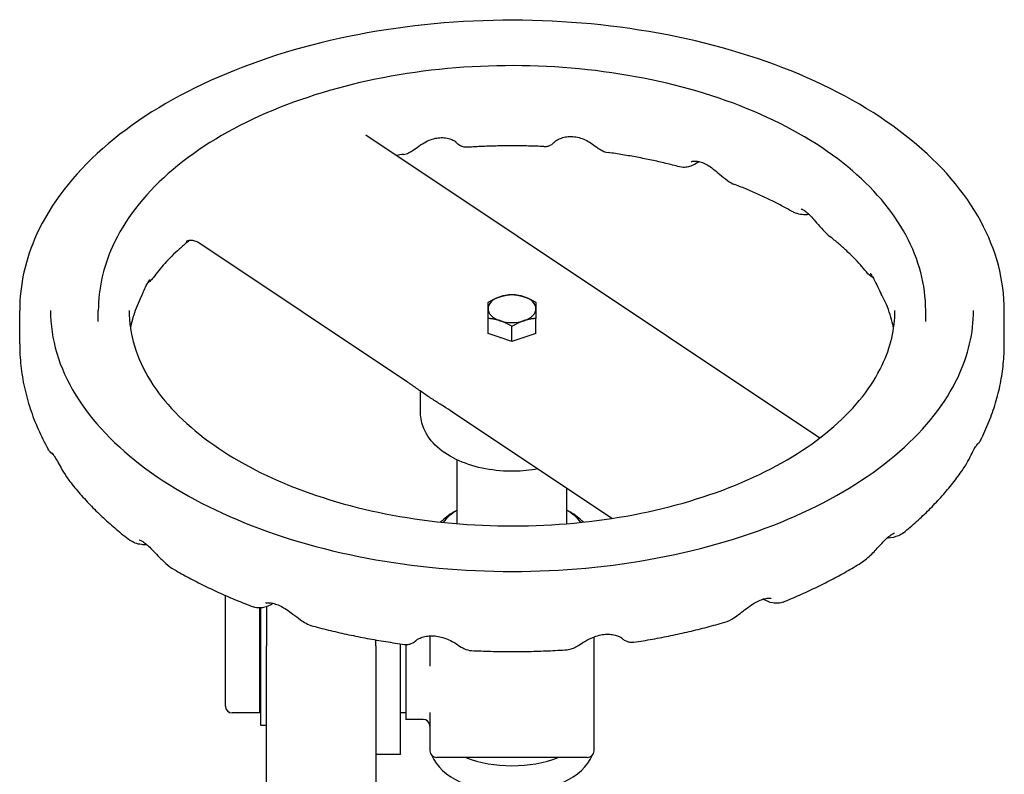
# Model space of a CAD drawing. Header units: inches. Extents: x 36 to 1719, y -84 to 1122.
# Tile 367 of 550: x 1048 to 1057, y 250 to 257. Entities that reach past the tile are written whole.
import ezdxf

# ---------------------------------------------------------------- set-up
doc = ezdxf.new("R2010")
doc.units = ezdxf.units.IN
doc.header["$LTSCALE"] = 48
doc.header["$MEASUREMENT"] = 0
doc.layers.add('Visible (ANSI)', color=7, linetype='Continuous', lineweight=30)

msp = doc.modelspace()

# ---------------------------------------------------------------- linework, layer by layer
at = {"layer": 'Visible (ANSI)'}
for p, q in [((1055.51578, 253.05688), (1051.36563, 255.82435)), ((1051.739, 253.57381), (1049.83108, 254.84608)), ((1048.20268, 253.91623), (1048.20268, 254.22234)), ((1048.92143, 254.1203), (1048.92143, 254.22234)), ((1056.48393, 254.1203), (1056.48393, 254.22234)), ((1057.20268, 253.91623), (1057.20268, 254.22234)), ((1052.48368, 254.012), (1052.48368, 254.1495)), ((1052.70268, 253.93896), (1052.70268, 254.07646)), ((1052.92168, 254.012), (1052.92168, 254.1495)), ((1052.59318, 253.97548), (1052.48368, 254.012)), ((1052.92168, 254.012), (1052.81218, 253.97548)), ((1052.70268, 253.93896), (1052.59318, 253.97548)), ((1052.81218, 253.97548), (1052.70268, 253.93896)), ((1051.86668, 253.28914), (1051.86668, 253.48512)), ((1053.6157, 252.32236), (1052.15769, 253.29462)), ((1052.20268, 252.27384), (1052.20268, 252.85655)), ((1053.20268, 252.27384), (1053.20268, 252.59777)), ((1052.20268, 252.39873), (1052.17274, 252.38146)), ((1053.20268, 252.39873), (1053.23262, 252.38146)), ((1050.08268, 250.60761), (1050.08268, 251.61826)), ((1050.39518, 251.50427), (1050.39518, 250.54511)), ((1050.4065, 250.42912), (1050.4065, 251.50474)), ((1050.45768, 251.5155), (1050.45768, 251.15861)), ((1051.45768, 251.15861), (1051.45768, 251.21226)), ((1051.95268, 251.24928), (1051.95268, 250.97367)), ((1053.45268, 250.20028), (1053.45268, 251.24019)), ((1050.45768, 249.62782), (1050.45768, 251.15861)), ((1051.45768, 251.15861), (1051.45768, 249.62782)), ((1051.68468, 250.16611), (1051.68468, 251.17645)), ((1051.73268, 251.1705), (1051.73268, 250.48611)), ((1050.4065, 250.59611), (1050.39518, 250.59611)), ((1050.39518, 250.54511), (1050.14518, 250.54511)), ((1051.73268, 250.54511), (1051.68468, 250.54511)), ((1051.89018, 250.48611), (1051.73268, 250.48611)), ((1051.95268, 250.5493), (1051.95268, 250.20028)), ((1050.45768, 250.42912), (1050.4065, 250.42912)), ((1051.68468, 250.16611), (1051.45768, 250.16611)), ((1053.39018, 250.13778), (1052.01518, 250.13778))]:
    msp.add_line(p, q, dxfattribs=at)
for centre, start, end in [((1050.14518, 250.60761), 180, 270), ((1051.89018, 250.42361), 0, 90), ((1052.01518, 250.20028), 180, 270), ((1053.39018, 250.20028), 270, 0)]:
    msp.add_arc(centre, 0.0625, start, end, dxfattribs=at)
for centre, major_axis, start_param, end_param in [((1052.70268, 254.2385), (-0.219, 0), 5.2359878, 6.2831853), ((1052.70268, 254.2385), (-0.219, 0), 4.1887902, 5.2359878), ((1052.70268, 254.2385), (0.219, 0), 0, 1.0471976), ((1052.70268, 254.2385), (-0.219, 0), 0, 1.0471976), ((1052.70268, 254.2385), (0.219, 0), 5.2359878, 6.2831853), ((1052.70268, 254.2385), (0.219, 0), 4.1887902, 5.2359878), ((1052.70268, 254.08503), (-0.219, 0), 1.0405641, 1.053831), ((1052.70268, 254.08503), (-0.219, 0), 2.0877616, 2.1010286), ((1052.70268, 252.0749), (-0.75, 0), 5.497051, 5.7680095), ((1052.70268, 252.12592), (0.6875, 0), 2.3851363, 2.7270547), ((1052.70268, 252.12592), (0.6875, 0), 0.414538, 0.7564564), ((1052.70268, 252.0749), (-0.75, 0), 3.6567685, 3.9277269), ((1052.70268, 250.25048), (0.75, 0), 3.360109, 6.0646689), ((1052.70268, 250.49537), (0.75, 0), 4.1125111, 5.3122669)]:
    msp.add_ellipse(centre, major_axis=major_axis, ratio=0.5776334, start_param=start_param, end_param=end_param, dxfattribs=at)
for points, knots in [([(1057.20268, 254.22234), (1057.20268, 254.49982), (1057.12879, 254.77672), (1056.84171, 255.30639), (1056.62432, 255.55828), (1056.06435, 256.01374), (1055.71801, 256.21574), (1054.93511, 256.54516), (1054.49836, 256.67228), (1053.58008, 256.83924), (1053.09882, 256.87925), (1052.13944, 256.86881), (1051.66149, 256.81845), (1050.75569, 256.63199), (1050.32804, 256.49585), (1049.56543, 256.14956), (1049.23072, 255.93933), (1048.6911, 255.46349), (1048.48549, 255.19787), (1048.25541, 254.69162), (1048.20268, 254.45712), (1048.20268, 254.22234)], [2.4277517, 2.4277517, 2.4277517, 2.4277517, 2.7311665, 2.7311665, 3.0452784, 3.0452784, 3.368996, 3.368996, 3.6935866, 3.6935866, 4.0173887, 4.0173887, 4.34088, 4.34088, 4.66476, 4.66476, 4.9894188, 4.9894188, 5.3126207, 5.3126207, 5.5693443, 5.5693443, 5.5693443, 5.5693443]), ([(1056.48393, 254.22234), (1056.48393, 254.45557), (1056.42236, 254.68826), (1056.18331, 255.13384), (1056.00181, 255.34586), (1055.53352, 255.73018), (1055.24294, 255.90092), (1054.58572, 256.17956), (1054.21885, 256.28716), (1053.44745, 256.42877), (1053.04315, 256.46293), (1052.23703, 256.45508), (1051.83534, 256.41316), (1051.07362, 256.25701), (1050.71377, 256.14274), (1050.07142, 255.8514), (1049.78916, 255.67423), (1049.33379, 255.27239), (1049.15996, 255.04771), (1048.96591, 254.6192), (1048.92143, 254.4209), (1048.92143, 254.22234)], [2.4277517, 2.4277517, 2.4277517, 2.4277517, 2.7282615, 2.7282615, 3.0410439, 3.0410439, 3.3653695, 3.3653695, 3.6908518, 3.6908518, 4.0153991, 4.0153991, 4.3395697, 4.3395697, 4.6641998, 4.6641998, 4.9897515, 4.9897515, 5.313509, 5.313509, 5.5693443, 5.5693443, 5.5693443, 5.5693443]), ([(1051.71194, 255.64888), (1051.7296, 255.65171), (1051.74363, 255.65686), (1051.77406, 255.67048), (1051.78702, 255.67912), (1051.81756, 255.69995), (1051.83404, 255.71246), (1051.8721, 255.73887), (1051.89391, 255.7527), (1051.93494, 255.77374), (1051.95419, 255.78185), (1051.99191, 255.79381), (1052.01051, 255.79783), (1052.04728, 255.8021), (1052.06549, 255.80228), (1052.10076, 255.79908), (1052.11784, 255.79555), (1052.14775, 255.78633), (1052.16077, 255.78063), (1052.17975, 255.77041), (1052.18625, 255.76584), (1052.19144, 255.76175), (1052.19243, 255.76075), (1052.19243, 255.76076)], [4.3288917, 4.3288917, 4.3288917, 4.3288917, 4.4236797, 4.4236797, 4.5793711, 4.5793711, 4.8073781, 4.8073781, 5.0636286, 5.0636286, 5.2742092, 5.2742092, 5.4800258, 5.4800258, 5.6889068, 5.6889068, 5.9041929, 5.9041929, 6.1135811, 6.1135811, 6.3034384, 6.3034384, 6.4031848, 6.4031848, 6.4031848, 6.4031848]), ([(1053.09305, 255.76382), (1053.09308, 255.76386), (1053.09434, 255.76515), (1053.10162, 255.77105), (1053.10898, 255.7764), (1053.12885, 255.78753), (1053.14122, 255.79332), (1053.1698, 255.80332), (1053.18626, 255.80747), (1053.22161, 255.81243), (1053.2403, 255.81313), (1053.27799, 255.81047), (1053.29703, 255.80718), (1053.33482, 255.79678), (1053.35363, 255.78969), (1053.39032, 255.77245), (1053.40822, 255.76224), (1053.44337, 255.73979), (1053.46009, 255.72764), (1053.48851, 255.70729), (1053.49997, 255.69898), (1053.53006, 255.68132), (1053.54903, 255.67032), (1053.58129, 255.66577)], [8.0026988, 8.0026988, 8.0026988, 8.0026988, 8.1562831, 8.1562831, 8.3616862, 8.3616862, 8.5576567, 8.5576567, 8.7656913, 8.7656913, 8.9794074, 8.9794074, 9.1894459, 9.1894459, 9.3966156, 9.3966156, 9.6066086, 9.6066086, 9.8356015, 9.8356015, 9.9994446, 9.9994446, 10.1632876, 10.1632876, 10.1632876, 10.1632876]), ([(1052.29685, 255.7139), (1052.28355, 255.71306), (1052.27307, 255.71436), (1052.25183, 255.71855), (1052.24359, 255.72192), (1052.22674, 255.72954), (1052.22114, 255.73339), (1052.21083, 255.74062), (1052.20735, 255.74364), (1052.20049, 255.74979), (1052.19785, 255.75252), (1052.19187, 255.75895), (1052.18913, 255.76224), (1052.18668, 255.76539)], [6.6563792, 6.6563792, 6.6563792, 6.6563792, 6.66327992, 6.66327992, 6.67387364, 6.67387364, 6.69121961, 6.69121961, 6.71399198, 6.71399198, 6.74519897, 6.74519897, 6.79501325, 6.79501325, 6.79501325, 6.79501325]), ([(1052.99248, 255.72021), (1052.94618, 255.72231), (1052.89981, 255.7239), (1052.80697, 255.72608), (1052.76052, 255.72667), (1052.6676, 255.72683), (1052.62113, 255.72641), (1052.52827, 255.72456), (1052.48188, 255.72313), (1052.38924, 255.71927), (1052.34299, 255.71684), (1052.29685, 255.7139)], [3.92036839, 3.92036839, 3.92036839, 3.92036839, 3.95792579, 3.95792579, 3.99548318, 3.99548318, 4.03304058, 4.03304058, 4.07059798, 4.07059798, 4.10815537, 4.10815537, 4.10815537, 4.10815537]), ([(1052.99248, 255.72021), (1053.0058, 255.71961), (1053.01623, 255.72112), (1053.03754, 255.72572), (1053.0456, 255.72925), (1053.06376, 255.73787), (1053.06881, 255.74187), (1053.08294, 255.7524), (1053.08472, 255.75488), (1053.08965, 255.75984), (1053.09067, 255.76104), (1053.09213, 255.76268), (1053.09254, 255.76315), (1053.09322, 255.76395), (1053.09347, 255.76424), (1053.09396, 255.76481), (1053.09412, 255.76501), (1053.09444, 255.76539), (1053.09449, 255.76545), (1053.09448, 255.76544)], [7.831306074, 7.831306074, 7.831306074, 7.831306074, 7.831937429, 7.831937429, 7.83293167, 7.83293167, 7.83487589, 7.83487589, 7.839793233, 7.839793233, 7.846488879, 7.846488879, 7.851316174, 7.851316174, 7.856841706, 7.856841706, 7.865114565, 7.865114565, 7.879921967, 7.879921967, 7.879921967, 7.879921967]), ([(1054.23415, 255.5352), (1054.19243, 255.54618), (1054.1503, 255.55673), (1054.06525, 255.57692), (1054.02235, 255.58656), (1053.93583, 255.60494), (1053.89222, 255.61366), (1053.80438, 255.63018), (1053.76014, 255.63797), (1053.67112, 255.65259), (1053.62632, 255.65942), (1053.58129, 255.66577)], [3.57094971, 3.57094971, 3.57094971, 3.57094971, 3.60859289, 3.60859289, 3.64623607, 3.64623607, 3.68387925, 3.68387925, 3.72152244, 3.72152244, 3.75916562, 3.75916562, 3.75916562, 3.75916562]), ([(1054.41339, 255.5831), (1054.40599, 255.57752), (1054.39841, 255.57226), (1054.3737, 255.55674), (1054.3561, 255.5479), (1054.32324, 255.53656), (1054.30878, 255.53289), (1054.27585, 255.5294), (1054.2573, 255.52911), (1054.23415, 255.5352)], [7.24079683, 7.24079683, 7.24079683, 7.24079683, 7.31513084, 7.31513084, 7.47700907, 7.47700907, 7.59124799, 7.59124799, 7.70548691, 7.70548691, 7.70548691, 7.70548691]), ([(1054.34077, 255.58344), (1054.34077, 255.58343), (1054.34232, 255.58413), (1054.34889, 255.586), (1054.35525, 255.58728), (1054.37288, 255.58857), (1054.38502, 255.58821), (1054.4125, 255.58385), (1054.42785, 255.57975), (1054.45939, 255.56748), (1054.47547, 255.55958), (1054.50856, 255.5399), (1054.52545, 255.52824), (1054.56117, 255.50096), (1054.57995, 255.48518), (1054.62244, 255.44911), (1054.64623, 255.42848), (1054.69308, 255.39565), (1054.71515, 255.38236), (1054.74084, 255.37248)], [8.2213569, 8.2213569, 8.2213569, 8.2213569, 8.3288523, 8.3288523, 8.4875755, 8.4875755, 8.688679, 8.688679, 8.8975218, 8.8975218, 9.0927679, 9.0927679, 9.2853248, 9.2853248, 9.4912971, 9.4912971, 9.7419994, 9.7419994, 9.9253135, 9.9253135, 9.9253135, 9.9253135]), ([(1055.26397, 255.12684), (1055.23249, 255.14477), (1055.2003, 255.16243), (1055.1345, 255.19716), (1055.1009, 255.21422), (1055.03235, 255.24772), (1054.99741, 255.26415), (1054.92623, 255.29632), (1054.89, 255.31206), (1054.81632, 255.34283), (1054.77887, 255.35784), (1054.74084, 255.37248)], [3.22007072, 3.22007072, 3.22007072, 3.22007072, 3.25822998, 3.25822998, 3.29638923, 3.29638923, 3.33454849, 3.33454849, 3.37270774, 3.37270774, 3.410867, 3.410867, 3.410867, 3.410867]), ([(1055.41949, 255.0989), (1055.41885, 255.09884), (1055.41821, 255.09878), (1055.37563, 255.09505), (1055.3356, 255.09781), (1055.28468, 255.11634), (1055.27441, 255.12089), (1055.26397, 255.12684)], [10.96153219, 10.96153219, 10.96153219, 10.96153219, 10.96615756, 10.96615756, 11.26912277, 11.26912277, 11.34498831, 11.34498831, 11.34498831, 11.34498831]), ([(1055.34485, 255.14967), (1055.34485, 255.14967), (1055.34492, 255.14967), (1055.34587, 255.14951), (1055.34918, 255.14878), (1055.35955, 255.14463), (1055.36726, 255.14076), (1055.38517, 255.12897), (1055.39536, 255.12113), (1055.41758, 255.10117), (1055.42958, 255.08909), (1055.45623, 255.05995), (1055.47087, 255.04271), (1055.50495, 255.00227), (1055.52445, 254.97891), (1055.56539, 254.9354), (1055.58605, 254.91547), (1055.60918, 254.89744)], [4.9294257, 4.9294257, 4.9294257, 4.9294257, 4.952537, 4.952537, 5.1022991, 5.1022991, 5.2791683, 5.2791683, 5.4530402, 5.4530402, 5.6263769, 5.6263769, 5.8134624, 5.8134624, 6.0285853, 6.0285853, 6.2133455, 6.2133455, 6.2133455, 6.2133455]), ([(1055.94237, 254.57427), (1055.92495, 254.596), (1055.90658, 254.61776), (1055.8679, 254.66127), (1055.8476, 254.68301), (1055.80508, 254.72639), (1055.78285, 254.74803), (1055.73648, 254.79113), (1055.71234, 254.81258), (1055.66217, 254.85523), (1055.63614, 254.87642), (1055.60918, 254.89744)], [2.86135321, 2.86135321, 2.86135321, 2.86135321, 2.90216921, 2.90216921, 2.94298522, 2.94298522, 2.98380123, 2.98380123, 3.02461724, 3.02461724, 3.06543324, 3.06543324, 3.06543324, 3.06543324]), ([(1049.73689, 254.8497), (1049.71099, 254.82816), (1049.68606, 254.80646), (1049.63815, 254.76287), (1049.61518, 254.74097), (1049.57122, 254.69705), (1049.55023, 254.67502), (1049.51022, 254.63094), (1049.4912, 254.60888), (1049.45514, 254.5648), (1049.4381, 254.54279), (1049.42202, 254.52083)], [4.96238448, 4.96238448, 4.96238448, 4.96238448, 5.00375693, 5.00375693, 5.04512937, 5.04512937, 5.08650182, 5.08650182, 5.12787427, 5.12787427, 5.16924672, 5.16924672, 5.16924672, 5.16924672]), ([(1049.72463, 254.85496), (1049.72464, 254.85496), (1049.72502, 254.85518), (1049.72722, 254.85634), (1049.72972, 254.85763), (1049.73807, 254.86068), (1049.74346, 254.86239), (1049.75891, 254.86499), (1049.76935, 254.86582), (1049.79417, 254.86284), (1049.80846, 254.85872), (1049.82466, 254.85013), (1049.82795, 254.84817), (1049.83108, 254.84608)], [0.28509474, 0.28509474, 0.28509474, 0.28509474, 0.32623679, 0.32623679, 0.38971802, 0.38971802, 0.44478394, 0.44478394, 0.50252627, 0.50252627, 0.56020239, 0.56020239, 0.57552704, 0.57552704, 0.57552704, 0.57552704]), ([(1049.73689, 254.8497), (1049.74187, 254.85384), (1049.74673, 254.85807), (1049.75209, 254.86291), (1049.7527, 254.86346), (1049.75331, 254.86402)], [9.769523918, 9.769523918, 9.769523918, 9.769523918, 9.810216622, 9.810216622, 9.815467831, 9.815467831, 9.815467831, 9.815467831]), ([(1049.42202, 254.52083), (1049.4117, 254.50674), (1049.40166, 254.49698), (1049.38462, 254.4825), (1049.37818, 254.47752), (1049.37146, 254.47279)], [9.60392563, 9.60392563, 9.60392563, 9.60392563, 9.7236337, 9.7236337, 9.79155707, 9.79155707, 9.79155707, 9.79155707]), ([(1055.97774, 254.56013), (1055.97773, 254.56013), (1055.97842, 254.55947), (1055.98156, 254.55588), (1055.98499, 254.55153), (1055.99389, 254.53823), (1055.99955, 254.52878), (1056.0127, 254.50444), (1056.02029, 254.48916), (1056.0382, 254.45193), (1056.0487, 254.42948), (1056.06634, 254.39453), (1056.07195, 254.38374), (1056.07796, 254.37277)], [8.60858715, 8.60858715, 8.60858715, 8.60858715, 8.68680875, 8.68680875, 8.82941731, 8.82941731, 8.98865714, 8.98865714, 9.16038522, 9.16038522, 9.35312481, 9.35312481, 9.43542388, 9.43542388, 9.43542388, 9.43542388]), ([(1049.30474, 254.32926), (1049.3187, 254.3575), (1049.33028, 254.384), (1049.34976, 254.42789), (1049.35804, 254.4462), (1049.37174, 254.47373), (1049.37736, 254.48379), (1049.38605, 254.49762), (1049.3893, 254.5018), (1049.39088, 254.50365), (1049.39109, 254.50385), (1049.39111, 254.50386)], [8.32807884, 8.32807884, 8.32807884, 8.32807884, 8.54105045, 8.54105045, 8.73891849, 8.73891849, 8.91145095, 8.91145095, 9.0710623, 9.0710623, 9.11267583, 9.11267583, 9.11267583, 9.11267583]), ([(1056.19042, 254.05935), (1056.18842, 254.07098), (1056.18618, 254.08264), (1056.17729, 254.12438), (1056.16921, 254.15468), (1056.14952, 254.2159), (1056.13789, 254.24682), (1056.11083, 254.30933), (1056.0954, 254.34091), (1056.07796, 254.37277)], [2.52639869, 2.52639869, 2.52639869, 2.52639869, 2.55026086, 2.55026086, 2.61151545, 2.61151545, 2.67277004, 2.67277004, 2.73402463, 2.73402463, 2.73402463, 2.73402463]), ([(1049.30474, 254.32926), (1049.29054, 254.30055), (1049.27796, 254.2721), (1049.25587, 254.21574), (1049.24636, 254.18783), (1049.23022, 254.13251), (1049.2236, 254.1051), (1049.21713, 254.0717), (1049.216, 254.06552), (1049.21495, 254.05935)], [5.29107319, 5.29107319, 5.29107319, 5.29107319, 5.34672742, 5.34672742, 5.40238165, 5.40238165, 5.45803588, 5.45803588, 5.47069733, 5.47069733, 5.47069733, 5.47069733]), ([(1048.48393, 254.22234), (1048.48393, 253.96218), (1048.56069, 253.70119), (1048.86127, 253.21102), (1049.07817, 252.98171), (1049.62737, 252.57641), (1049.9562, 252.39942), (1050.69643, 252.1123), (1051.10763, 252.00217), (1051.97155, 251.86081), (1052.42423, 251.8298), (1053.32417, 251.85067), (1053.77128, 251.90262), (1054.61316, 252.08375), (1055.00785, 252.2128), (1055.70403, 252.53305), (1056.00557, 252.72403), (1056.48753, 253.14603), (1056.66728, 253.3768), (1056.87429, 253.81388), (1056.92143, 254.01825), (1056.92143, 254.22234)], [5.5693443, 5.5693443, 5.5693443, 5.5693443, 5.9097684, 5.9097684, 6.2334565, 6.2334565, 6.5487919, 6.5487919, 6.8641079, 6.8641079, 7.1802621, 7.1802621, 7.4966822, 7.4966822, 7.8126605, 7.8126605, 8.1277671, 8.1277671, 8.4438909, 8.4438909, 8.710937, 8.710937, 8.710937, 8.710937]), ([(1049.20268, 254.22234), (1049.20268, 254.00641), (1049.26714, 253.78961), (1049.51982, 253.38349), (1049.70077, 253.19413), (1050.15819, 252.85998), (1050.4313, 252.71424), (1051.04588, 252.47787), (1051.38722, 252.38727), (1052.10429, 252.27129), (1052.48, 252.24612), (1053.22668, 252.26441), (1053.59752, 252.30792), (1054.29531, 252.45875), (1054.6222, 252.56595), (1055.1981, 252.83126), (1055.44719, 252.98917), (1055.84489, 253.33718), (1055.99286, 253.52703), (1056.16381, 253.88638), (1056.20268, 254.05451), (1056.20268, 254.22234)], [5.5693443, 5.5693443, 5.5693443, 5.5693443, 5.9143593, 5.9143593, 6.2384138, 6.2384138, 6.5527334, 6.5527334, 6.867117, 6.867117, 7.182507, 7.182507, 7.4982095, 7.4982095, 7.813376, 7.813376, 8.1274878, 8.1274878, 8.4427645, 8.4427645, 8.710937, 8.710937, 8.710937, 8.710937]), ([(1048.20268, 253.91623), (1048.20268, 253.84958), (1048.20632, 253.78294), (1048.22079, 253.65033), (1048.23162, 253.58438), (1048.26024, 253.45378), (1048.27802, 253.38913), (1048.3202, 253.26167), (1048.34459, 253.19885), (1048.39956, 253.07542), (1048.43014, 253.0148), (1048.46361, 252.95542)], [5.56934434, 5.56934434, 5.56934434, 5.56934434, 5.63229496, 5.63229496, 5.69524559, 5.69524559, 5.75819622, 5.75819622, 5.82114685, 5.82114685, 5.88409748, 5.88409748, 5.88409748, 5.88409748]), ([(1056.98544, 253.03686), (1057.01346, 253.09186), (1057.03901, 253.14783), (1057.08487, 253.26148), (1057.10518, 253.31917), (1057.14025, 253.43595), (1057.155, 253.49504), (1057.17873, 253.61422), (1057.1877, 253.67431), (1057.19967, 253.79501), (1057.20268, 253.85562), (1057.20268, 253.91623)], [2.14151368, 2.14151368, 2.14151368, 2.14151368, 2.19876128, 2.19876128, 2.25600888, 2.25600888, 2.31325648, 2.31325648, 2.37050408, 2.37050408, 2.42775168, 2.42775168, 2.42775168, 2.42775168]), ([(1052.15769, 253.29462), (1052.13146, 253.3121), (1052.10439, 253.32923), (1052.04884, 253.36427), (1052.02035, 253.3822), (1051.96284, 253.41947), (1051.93384, 253.43881), (1051.87641, 253.47818), (1051.84799, 253.4982), (1051.7924, 253.53728), (1051.76522, 253.55633), (1051.739, 253.57381)], [0, 0, 0, 0, 0.3249255, 0.3249255, 0.649851, 0.649851, 0.9747765, 0.9747765, 1.2997021, 1.2997021, 1.6246276, 1.6246276, 1.6246276, 1.6246276]), ([(1052.93795, 252.77431), (1052.86859, 252.76173), (1052.79681, 252.7548), (1052.63589, 252.75218), (1052.54667, 252.75951), (1052.37541, 252.79145), (1052.29343, 252.81612), (1052.14398, 252.88239), (1052.07655, 252.92411), (1051.96706, 253.0227), (1051.92383, 253.07924), (1051.87734, 253.18916), (1051.86668, 253.23906), (1051.86668, 253.28914)], [5.1220326, 5.1220326, 5.1220326, 5.1220326, 5.3980114, 5.3980114, 5.7386054, 5.7386054, 6.0809202, 6.0809202, 6.4266522, 6.4266522, 6.7574126, 6.7574126, 6.9970263, 6.9970263, 6.9970263, 6.9970263]), ([(1056.81111, 252.74988), (1056.834, 252.78211), (1056.85305, 252.81484), (1056.88425, 252.87203), (1056.89714, 252.89743), (1056.91829, 252.93802), (1056.92705, 252.95431), (1056.94145, 252.97923), (1056.94732, 252.9884), (1056.95521, 252.99967), (1056.9578, 253.00268), (1056.95775, 253.00265)], [4.7513633, 4.7513633, 4.7513633, 4.7513633, 4.9969174, 4.9969174, 5.2236166, 5.2236166, 5.4234976, 5.4234976, 5.6100287, 5.6100287, 5.7716653, 5.7716653, 5.7716653, 5.7716653]), ([(1056.98544, 253.03686), (1056.98197, 253.03006), (1056.97924, 253.02591), (1056.97358, 253.01761), (1056.97097, 253.01434), (1056.96338, 253.00524), (1056.95913, 253.00096), (1056.95327, 252.9954), (1056.95184, 252.99408), (1056.95039, 252.99277)], [6.03793881, 6.03793881, 6.03793881, 6.03793881, 6.06196273, 6.06196273, 6.09555635, 6.09555635, 6.16796004, 6.16796004, 6.19073775, 6.19073775, 6.19073775, 6.19073775]), ([(1048.51111, 252.90328), (1048.50583, 252.90732), (1048.50082, 252.91149), (1048.49114, 252.92027), (1048.48645, 252.92487), (1048.47632, 252.93635), (1048.47094, 252.94242), (1048.46361, 252.95542)], [8.02894633, 8.02894633, 8.02894633, 8.02894633, 8.09714492, 8.09714492, 8.16440654, 8.16440654, 8.23166816, 8.23166816, 8.23166816, 8.23166816]), ([(1048.49753, 252.92075), (1048.49754, 252.92075), (1048.49769, 252.9206), (1048.49895, 252.91925), (1048.50156, 252.91626), (1048.50943, 252.90587), (1048.5152, 252.89755), (1048.5292, 252.87535), (1048.53761, 252.86105), (1048.55711, 252.82652), (1048.56848, 252.80572), (1048.59553, 252.75797), (1048.61182, 252.73016), (1048.63991, 252.68842), (1048.64969, 252.67474), (1048.66029, 252.66114)], [8.5599843, 8.5599843, 8.5599843, 8.5599843, 8.5950048, 8.5950048, 8.7293072, 8.7293072, 8.8977264, 8.8977264, 9.0799583, 9.0799583, 9.2761576, 9.2761576, 9.4955875, 9.4955875, 9.6017569, 9.6017569, 9.6017569, 9.6017569]), ([(1056.28091, 252.19169), (1056.32215, 252.22528), (1056.36231, 252.25959), (1056.44034, 252.32969), (1056.47821, 252.36547), (1056.55157, 252.43848), (1056.58705, 252.47571), (1056.65552, 252.5516), (1056.68849, 252.59027), (1056.75181, 252.66902), (1056.78216, 252.7091), (1056.81111, 252.74988)], [1.81076969, 1.81076969, 1.81076969, 1.81076969, 1.85631415, 1.85631415, 1.90185861, 1.90185861, 1.94740306, 1.94740306, 1.99294752, 1.99294752, 2.03849198, 2.03849198, 2.03849198, 2.03849198]), ([(1048.66029, 252.66114), (1048.69086, 252.62187), (1048.72275, 252.5833), (1048.78899, 252.50754), (1048.82335, 252.47036), (1048.89444, 252.39741), (1048.93116, 252.36165), (1049.00687, 252.29153), (1049.04585, 252.25719), (1049.12596, 252.18993), (1049.1671, 252.15702), (1049.20926, 252.12482)], [5.99206374, 5.99206374, 5.99206374, 5.99206374, 6.03705234, 6.03705234, 6.08204094, 6.08204094, 6.12702954, 6.12702954, 6.17201814, 6.17201814, 6.21700674, 6.21700674, 6.21700674, 6.21700674]), ([(1055.89122, 251.91528), (1055.92898, 251.93867), (1055.96152, 251.96742), (1056.01935, 252.02487), (1056.04495, 252.0536), (1056.08675, 252.09885), (1056.10371, 252.11665), (1056.13305, 252.14483), (1056.14573, 252.15587), (1056.16749, 252.17267), (1056.17676, 252.17875), (1056.191, 252.18674), (1056.19622, 252.18886), (1056.19912, 252.18983), (1056.19953, 252.18992), (1056.19954, 252.18991)], [6.1123791, 6.1123791, 6.1123791, 6.1123791, 6.3971192, 6.3971192, 6.6746128, 6.6746128, 6.8869675, 6.8869675, 7.072429, 7.072429, 7.2455943, 7.2455943, 7.4090655, 7.4090655, 7.4608776, 7.4608776, 7.4608776, 7.4608776]), ([(1056.28091, 252.19169), (1056.26523, 252.17892), (1056.25008, 252.17072), (1056.20505, 252.15133), (1056.17429, 252.14503), (1056.13802, 252.14273), (1056.13445, 252.14256), (1056.13086, 252.14245)], [8.05521044, 8.05521044, 8.05521044, 8.05521044, 8.18266529, 8.18266529, 8.43002999, 8.43002999, 8.4568705, 8.4568705, 8.4568705, 8.4568705]), ([(1049.36621, 252.08099), (1049.35388, 252.0807), (1049.3417, 252.08108), (1049.29083, 252.08556), (1049.25535, 252.09346), (1049.21496, 252.12062), (1049.21212, 252.12264), (1049.20926, 252.12482)], [7.46534789, 7.46534789, 7.46534789, 7.46534789, 7.5567701, 7.5567701, 7.85316418, 7.85316418, 7.87541636, 7.87541636, 7.87541636, 7.87541636]), ([(1049.29423, 252.12698), (1049.29422, 252.12698), (1049.29496, 252.12684), (1049.29876, 252.12567), (1049.30346, 252.12391), (1049.3165, 252.1174), (1049.32525, 252.11226), (1049.34564, 252.09804), (1049.35742, 252.08875), (1049.38348, 252.06585), (1049.39786, 252.05204), (1049.42988, 252.01962), (1049.44757, 252.0008), (1049.48887, 251.9577), (1049.5126, 251.93341), (1049.5621, 251.89011), (1049.58693, 251.87109), (1049.61469, 251.85496)], [8.4718663, 8.4718663, 8.4718663, 8.4718663, 8.542349, 8.542349, 8.6846664, 8.6846664, 8.8486996, 8.8486996, 9.0218575, 9.0218575, 9.2040558, 9.2040558, 9.4047825, 9.4047825, 9.6421277, 9.6421277, 9.8481748, 9.8481748, 9.8481748, 9.8481748]), ([(1055.18054, 251.55844), (1055.23136, 251.57895), (1055.28155, 251.60012), (1055.38061, 251.64379), (1055.42948, 251.66629), (1055.52581, 251.71258), (1055.57327, 251.73639), (1055.66673, 251.78529), (1055.71272, 251.81039), (1055.80315, 251.86187), (1055.84759, 251.88826), (1055.89122, 251.91528)], [1.46673746, 1.46673746, 1.46673746, 1.46673746, 1.50883101, 1.50883101, 1.55092456, 1.55092456, 1.59301812, 1.59301812, 1.63511167, 1.63511167, 1.67720523, 1.67720523, 1.67720523, 1.67720523]), ([(1049.61469, 251.85496), (1049.65938, 251.829), (1049.70484, 251.80367), (1049.79726, 251.75429), (1049.84421, 251.73025), (1049.93952, 251.68346), (1049.98788, 251.66071), (1050.08593, 251.61652), (1050.13563, 251.59508), (1050.23629, 251.55353), (1050.28725, 251.53341), (1050.3388, 251.51396)], [0.06859586, 0.06859586, 0.06859586, 0.06859586, 0.1105492, 0.1105492, 0.15250254, 0.15250254, 0.19445588, 0.19445588, 0.23640921, 0.23640921, 0.27836255, 0.27836255, 0.27836255, 0.27836255]), ([(1050.45098, 251.54952), (1050.45098, 251.54952), (1050.45167, 251.54977), (1050.45549, 251.55071), (1050.46049, 251.5516), (1050.47516, 251.5524), (1050.4855, 251.5521), (1050.51012, 251.54872), (1050.52455, 251.54548), (1050.55539, 251.53547), (1050.57184, 251.52872), (1050.60604, 251.5117), (1050.62383, 251.50138), (1050.66101, 251.47731), (1050.68037, 251.4634), (1050.72291, 251.43162), (1050.74576, 251.41372), (1050.80184, 251.37409), (1050.83637, 251.35172), (1050.88194, 251.33944)], [8.2610932, 8.2610932, 8.2610932, 8.2610932, 8.3320587, 8.3320587, 8.4800809, 8.4800809, 8.6586426, 8.6586426, 8.8499021, 8.8499021, 9.040424, 9.040424, 9.2321363, 9.2321363, 9.4362919, 9.4362919, 9.6778948, 9.6778948, 9.9945994, 9.9945994, 9.9945994, 9.9945994]), ([(1054.64705, 251.37413), (1054.67852, 251.38332), (1054.70518, 251.39759), (1054.77059, 251.43921), (1054.80629, 251.4695), (1054.86439, 251.5133), (1054.88601, 251.52862), (1054.92516, 251.55289), (1054.94283, 251.56243), (1054.97567, 251.57729), (1054.99092, 251.58277), (1055.01882, 251.59037), (1055.03146, 251.59246), (1055.05226, 251.59407), (1055.06049, 251.59358), (1055.06818, 251.59248), (1055.06985, 251.59195), (1055.06984, 251.59197)], [10.2244798, 10.2244798, 10.2244798, 10.2244798, 10.4458739, 10.4458739, 10.8285232, 10.8285232, 11.0581532, 11.0581532, 11.2556284, 11.2556284, 11.4446299, 11.4446299, 11.6346727, 11.6346727, 11.8215272, 11.8215272, 11.9322242, 11.9322242, 11.9322242, 11.9322242]), ([(1055.18054, 251.55844), (1055.16536, 251.55232), (1055.15182, 251.54958), (1055.1194, 251.54598), (1055.10217, 251.54739), (1055.05573, 251.55576), (1055.02873, 251.5669), (1055.0014, 251.58277), (1054.99981, 251.58371), (1054.99823, 251.58466)], [12.47316725, 12.47316725, 12.47316725, 12.47316725, 12.55278697, 12.55278697, 12.68199733, 12.68199733, 12.92136247, 12.92136247, 12.93616996, 12.93616996, 12.93616996, 12.93616996]), ([(1050.51892, 251.5464), (1050.49283, 251.52878), (1050.46479, 251.51549), (1050.41981, 251.50582), (1050.40643, 251.50408), (1050.37613, 251.50448), (1050.35905, 251.50632), (1050.3388, 251.51396)], [7.2827157, 7.2827157, 7.2827157, 7.2827157, 7.53904519, 7.53904519, 7.63845684, 7.63845684, 7.73786849, 7.73786849, 7.73786849, 7.73786849]), ([(1053.81655, 251.19064), (1053.87361, 251.19948), (1053.9304, 251.20902), (1054.04336, 251.22945), (1054.09952, 251.24034), (1054.21114, 251.26348), (1054.2666, 251.27573), (1054.37674, 251.30156), (1054.43141, 251.31514), (1054.5399, 251.34364), (1054.59371, 251.35856), (1054.64705, 251.37413)], [1.1192634, 1.1192634, 1.1192634, 1.1192634, 1.16039286, 1.16039286, 1.20152232, 1.20152232, 1.24265177, 1.24265177, 1.28378123, 1.28378123, 1.32491069, 1.32491069, 1.32491069, 1.32491069]), ([(1050.88194, 251.33944), (1050.93592, 251.3249), (1050.99034, 251.31102), (1051.09999, 251.28459), (1051.15522, 251.27204), (1051.26639, 251.24829), (1051.32234, 251.23709), (1051.43488, 251.21604), (1051.49147, 251.2062), (1051.60521, 251.18787), (1051.66236, 251.17939), (1051.71975, 251.17159)], [0.42056452, 0.42056452, 0.42056452, 0.42056452, 0.46165153, 0.46165153, 0.50273854, 0.50273854, 0.54382555, 0.54382555, 0.58491256, 0.58491256, 0.62599957, 0.62599957, 0.62599957, 0.62599957]), ([(1051.71975, 251.17159), (1051.73296, 251.1698), (1051.74381, 251.17036), (1051.76573, 251.17317), (1051.77441, 251.1761), (1051.79327, 251.18328), (1051.79902, 251.18703), (1051.81184, 251.19514), (1051.8147, 251.19781), (1051.81915, 251.20154), (1051.8204, 251.20268), (1051.82234, 251.20446), (1051.823, 251.20509), (1051.82424, 251.20628), (1051.82469, 251.20673), (1051.82567, 251.20769), (1051.82594, 251.20796), (1051.82666, 251.20868), (1051.8264, 251.20843), (1051.82653, 251.20854), (1051.82859, 251.2106), (1051.84105, 251.21874), (1051.8506, 251.22416), (1051.87496, 251.23436), (1051.8893, 251.23912), (1051.92102, 251.24626), (1051.93876, 251.24873), (1051.97544, 251.25027), (1051.99427, 251.24943), (1052.03238, 251.24437), (1052.05166, 251.24014), (1052.08976, 251.22862), (1052.10876, 251.22121), (1052.14565, 251.20411), (1052.16367, 251.19419), (1052.20079, 251.17193), (1052.21868, 251.15969), (1052.24865, 251.1416), (1052.25916, 251.13547), (1052.28756, 251.12312), (1052.3062, 251.11626), (1052.33209, 251.11496)], [7.8440163, 7.8440163, 7.8440163, 7.8440163, 7.8461873, 7.8461873, 7.8494756, 7.8494756, 7.8555332, 7.8555332, 7.8669867, 7.8669867, 7.8768191, 7.8768191, 7.8866536, 7.8866536, 7.899938, 7.899938, 7.9241674, 7.9241674, 7.9987703, 7.9987703, 8.2357909, 8.2357909, 8.4582799, 8.4582799, 8.6631069, 8.6631069, 8.8680589, 8.8680589, 9.0695573, 9.0695573, 9.2699514, 9.2699514, 9.4728479, 9.4728479, 9.6873794, 9.6873794, 9.9538093, 9.9538093, 10.0840161, 10.0840161, 10.2142228, 10.2142228, 10.2142228, 10.2142228]), ([(1053.20752, 251.12291), (1053.22565, 251.12416), (1053.24066, 251.12824), (1053.27164, 251.13933), (1053.28482, 251.14676), (1053.31577, 251.16495), (1053.33215, 251.17611), (1053.37348, 251.20209), (1053.39887, 251.2168), (1053.4453, 251.23783), (1053.46524, 251.24531), (1053.50455, 251.25645), (1053.52365, 251.26024), (1053.561, 251.26445), (1053.57931, 251.26487), (1053.61413, 251.26269), (1053.63063, 251.26004), (1053.65981, 251.25282), (1053.67242, 251.24827), (1053.69193, 251.23953), (1053.69878, 251.23539), (1053.70453, 251.23147), (1053.70566, 251.23046), (1053.70566, 251.23046)], [7.8339595, 7.8339595, 7.8339595, 7.8339595, 7.9309596, 7.9309596, 8.0786056, 8.0786056, 8.3116308, 8.3116308, 8.6100715, 8.6100715, 8.8204723, 8.8204723, 9.0198341, 9.0198341, 9.2200326, 9.2200326, 9.4230677, 9.4230677, 9.625949, 9.625949, 9.8256506, 9.8256506, 9.9375574, 9.9375574, 9.9375574, 9.9375574]), ([(1053.81655, 251.19064), (1053.80337, 251.18859), (1053.79252, 251.18894), (1053.77057, 251.19135), (1053.76174, 251.19412), (1053.74319, 251.20081), (1053.73697, 251.20453), (1053.72489, 251.2119), (1053.72103, 251.21499), (1053.71395, 251.22077), (1053.7114, 251.22316), (1053.70576, 251.22863), (1053.70336, 251.23126), (1053.7012, 251.23373)], [10.19906806, 10.19906806, 10.19906806, 10.19906806, 10.20420044, 10.20420044, 10.2118896, 10.2118896, 10.22498037, 10.22498037, 10.24423273, 10.24423273, 10.26803785, 10.26803785, 10.30580682, 10.30580682, 10.30580682, 10.30580682]), ([(1052.33209, 251.11496), (1052.39036, 251.11204), (1052.44871, 251.10981), (1052.56552, 251.10673), (1052.62397, 251.10588), (1052.74088, 251.10556), (1052.79934, 251.10609), (1052.91619, 251.10854), (1052.97458, 251.11045), (1053.09119, 251.11565), (1053.14941, 251.11894), (1053.20752, 251.12291)], [0.7704533, 0.7704533, 0.7704533, 0.7704533, 0.81134302, 0.81134302, 0.85223274, 0.85223274, 0.89312246, 0.89312246, 0.93401218, 0.93401218, 0.97490189, 0.97490189, 0.97490189, 0.97490189])]:
    msp.add_open_spline(points, degree=3, knots=knots, dxfattribs=at)
for points in [[(1051.71194, 255.64888), (1051.68968, 255.64531), (1051.66749, 255.64162), (1051.64536, 255.63782)], [(1056.00244, 254.52333), (1055.98033, 254.53648), (1055.96124, 254.55072), (1055.94237, 254.57427)]]:
    msp.add_open_spline(points, degree=3, dxfattribs=at)
for points in [[(1052.48368, 254.29557), (1052.54236, 254.3311), (1052.59318, 254.34805)], [(1052.59318, 254.34805), (1052.644, 254.365), (1052.70268, 254.3686)], [(1052.70268, 254.3686), (1052.76136, 254.365), (1052.81218, 254.34805)], [(1052.81218, 254.34805), (1052.863, 254.3311), (1052.92168, 254.29557)], [(1052.48368, 254.2385), (1052.48368, 254.27239), (1052.48368, 254.29557)], [(1052.92168, 254.29557), (1052.92168, 254.27239), (1052.92168, 254.2385)], [(1052.48368, 254.1495), (1052.48368, 254.2046), (1052.48368, 254.2385)], [(1052.92168, 254.2385), (1052.92168, 254.2046), (1052.92168, 254.1495)], [(1052.59318, 254.12894), (1052.54236, 254.14589), (1052.48368, 254.1495)], [(1052.70268, 254.07646), (1052.644, 254.112), (1052.59318, 254.12894)], [(1052.81218, 254.12894), (1052.76136, 254.112), (1052.70268, 254.07646)], [(1052.92168, 254.1495), (1052.863, 254.14589), (1052.81218, 254.12894)]]:
    msp.add_rational_spline(points, [1, 1.0379548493, 1], degree=2, dxfattribs=at)

doc.saveas('drawing.dxf')
